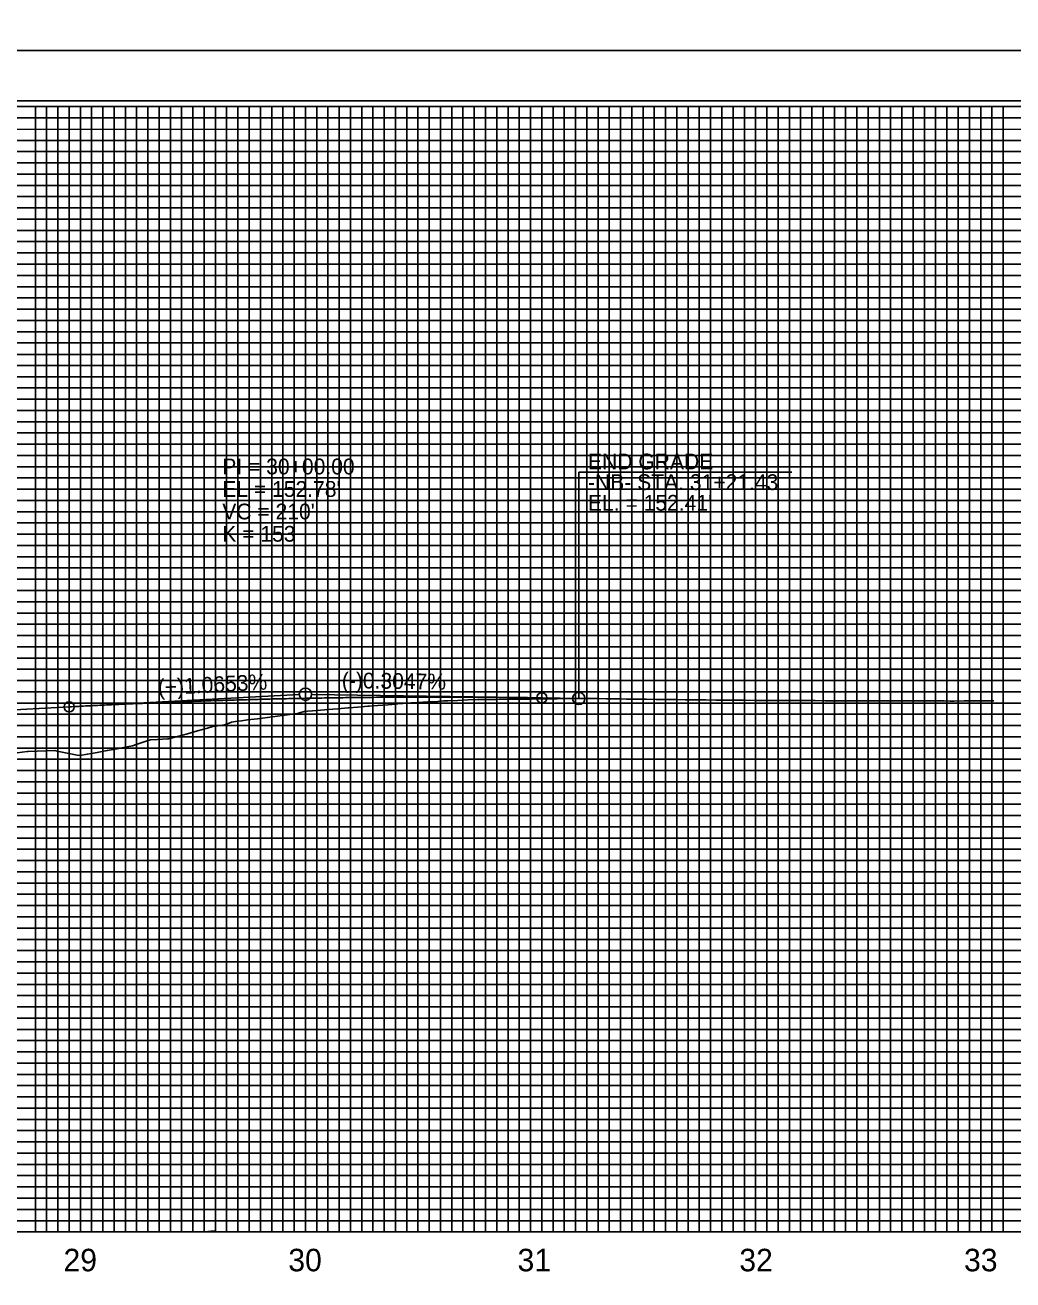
# Model space of a CAD drawing. Extents: x 573468 to 580768, y -57414 to -51768.
# Drawn here: x 579621 to 580060, y -55760 to -55202 of the extents above; entities that cross this region are included whole.
import ezdxf

# ---------------------------------------------------------------- set-up
doc = ezdxf.new("R2010")
doc.units = 0
for name, color, linetype in [('Exist Vertical Profile Ground Line', 7, 'Continuous'), ('Exist Vertical Profile Horizontal Axis Label Major', 7, 'Continuous'), ('Prop Grid Mask', 7, 'Continuous'), ('Prop PFL Text', 7, 'Continuous'), ('Prop Vertical Profile Curve Label', 7, 'Continuous'), ('Prop Vertical Profile Grade', 7, 'Continuous'), ('Prop Vertical Profile Grade Label', 7, 'Continuous'), ('Prop VPI Label', 7, 'Continuous'), ('Sheet Cutting Line CELL', 7, 'Continuous'), ('Sheet DOT Grid CELL', 7, 'Continuous'), ('Sheet Layout Profile Border Port 1', 7, 'Continuous'), ('Sheet Plot Border Inside CELL', 7, 'Continuous'), ('Sheet Plot Border Outside CELL', 7, 'Continuous'), ('Sheet Profile CELL', 7, 'Continuous'), ('Sheet Profile Grid Major CELL', 7, 'Continuous'), ('Sheet Profile Grid Middle CELL', 7, 'Continuous'), ('Sheet Profile Grid Minor CELL', 7, 'Continuous')]:
    doc.layers.add(name, color=color, linetype=linetype)

msp = doc.modelspace()

# ---------------------------------------------------------------- linework, layer by layer
at = {"layer": 'Exist Vertical Profile Ground Line'}
for points in [[(579772.9, -55504.99), (579773.54, -55504.93), (579777.35, -55504.65), (579781.8, -55504.33), (579785.38, -55504.06), (579786.26, -55503.98), (579790.71, -55503.57), (579792.13, -55503.43), (579795.16, -55503.29), (579799.61, -55503.08), (579801.01, -55503.01), (579804.06, -55502.8), (579806.64, -55502.63), (579808.47, -55502.55), (579812.88, -55502.38), (579817.29, -55502.2), (579821.7, -55502.03), (579822.1, -55502.02), (579822.9, -55502.01), (579826.11, -55501.97), (579830.52, -55501.92), (579834.93, -55501.88), (579839.34, -55501.83), (579843.75, -55501.78), (579845.58, -55501.76), (579847.62, -55501.74), (579848.16, -55501.74), (579850.21, -55501.72), (579852.57, -55501.68), (579856.98, -55501.62), (579861.39, -55501.57), (579865.81, -55501.51), (579866.65, -55501.5), (579870.22, -55501.54), (579874.17, -55501.59), (579874.89, -55501.6), (579879.04, -55501.65), (579883.45, -55501.7), (579885.07, -55501.72), (579887.86, -55501.76), (579890.96, -55501.79), (579892.27, -55501.81), (579896.68, -55501.87), (579901.09, -55501.94), (579905.5, -55502), (579909.91, -55502.05), (579913.89, -55502.11), (579914.32, -55502.11), (579917.58, -55502.14), (579918.73, -55502.15), (579922.19, -55502.2), (579923.14, -55502.2), (579927.55, -55502.24), (579931.96, -55502.28), (579936.37, -55502.31), (579937.15, -55502.31), (579940.78, -55502.34), (579945.19, -55502.37), (579949.6, -55502.41), (579951.58, -55502.42), (579954.01, -55502.43), (579957.46, -55502.44), (579958.42, -55502.45), (579959.95, -55502.46), (579962.83, -55502.46), (579967.24, -55502.48), (579971.65, -55502.49), (579976.06, -55502.5), (579980.47, -55502.5), (579980.92, -55502.5), (579984.88, -55502.5), (579989.29, -55502.5), (579989.91, -55502.5), (579990.87, -55502.5), (579993.7, -55502.51), (579998.21, -55502.53), (580002.52, -55502.54), (580004.17, -55502.55), (580006.93, -55502.56), (580011.34, -55502.58), (580015.75, -55502.59), (580020.16, -55502.61), (580024.57, -55502.63), (580027.57, -55502.64), (580028.98, -55502.64), (580031.63, -55502.65), (580033.39, -55502.65), (580037.8, -55502.64), (580040.31, -55502.63), (580042.21, -55502.63), (580043.6, -55502.63), (580046.62, -55502.62), (580051.03, -55502.61)], [(579617.09, -55525.65), (579621.54, -55525.14), (579622.04, -55525.09), (579626, -55524.97), (579630.45, -55524.82), (579633.86, -55524.69), (579634.9, -55524.9), (579639.35, -55525.78), (579643.8, -55526.65), (579645.06, -55526.89), (579648.25, -55526.32), (579650.22, -55525.96), (579652.71, -55525.51), (579657.16, -55524.69), (579661.61, -55523.85), (579666.06, -55522.99), (579668.42, -55522.53), (579670.51, -55521.84), (579674.96, -55520.35), (579676.32, -55519.89), (579679.42, -55519.74), (579683.87, -55519.51), (579684.42, -55519.48), (579688.32, -55518.42), (579692.77, -55517.19), (579697.22, -55515.94), (579701.67, -55514.68), (579704.06, -55513.99), (579706.13, -55513.71), (579709.22, -55513.28), (579710.58, -55512.75), (579712.39, -55512.02), (579715.03, -55511.65), (579716.81, -55511.39), (579719.48, -55511.07), (579723.93, -55510.51), (579728.38, -55509.94), (579732.84, -55509.35), (579737.29, -55508.75), (579741.74, -55508.13), (579742.07, -55508.08), (579744.71, -55507.35), (579746.19, -55507.23), (579750.64, -55506.86), (579755.09, -55506.49), (579759.55, -55506.12), (579764, -55505.74), (579764.54, -55505.7), (579768.45, -55505.37), (579772.9, -55504.99)]]:
    msp.add_lwpolyline(points, dxfattribs=at)
at = {"layer": 'Prop Grid Mask'}
msp.add_lwpolyline([(579695.21, -55388.55), (579795.21, -55388.55), (579795.21, -55438.55), (579695.21, -55438.55)], close=True, dxfattribs=at)
at = {"layer": 'Prop PFL Text'}
for q in [(579961.36, -55401.03), (579866.64, -55501.5)]:
    msp.add_line((579866.64, -55401.03), q, dxfattribs=at)
at = {"layer": 'Prop Vertical Profile Curve Label'}
for centre in [(579640.21, -55505.24), (579850.21, -55501.25)]:
    msp.add_circle(centre, 2.25, dxfattribs=at)
at = {"layer": 'Prop Vertical Profile Grade'}
for p, q in [((579850.21, -55501.25), (579866.64, -55501.5)), ((579600.21, -55507.37), (579640.21, -55505.24))]:
    msp.add_line(p, q, dxfattribs=at)
msp.add_spline([(579640.21, -55505.24), (579644.41, -55505.02), (579648.61, -55504.81), (579652.81, -55504.6), (579657.01, -55504.39), (579661.21, -55504.2), (579665.41, -55504), (579669.61, -55503.82), (579673.81, -55503.64), (579678.01, -55503.46), (579682.21, -55503.29), (579686.41, -55503.13), (579690.61, -55502.97), (579694.81, -55502.82), (579699.01, -55502.67), (579703.21, -55502.53), (579707.41, -55502.4), (579711.61, -55502.27), (579715.81, -55502.15), (579720.01, -55502.03), (579724.21, -55501.92), (579728.41, -55501.81), (579732.61, -55501.71), (579736.81, -55501.62), (579741.01, -55501.53), (579745.21, -55501.45), (579749.41, -55501.37), (579753.61, -55501.3), (579757.81, -55501.23), (579762.01, -55501.17), (579766.21, -55501.12), (579770.41, -55501.07), (579774.61, -55501.03), (579778.81, -55500.99), (579783.01, -55500.96), (579787.21, -55500.94), (579791.41, -55500.92), (579795.61, -55500.9), (579799.81, -55500.9), (579804.01, -55500.89), (579808.21, -55500.9), (579812.41, -55500.91), (579816.61, -55500.92), (579820.81, -55500.94), (579825.01, -55500.97), (579829.21, -55501), (579833.41, -55501.04), (579837.61, -55501.08), (579841.81, -55501.13), (579846.01, -55501.19), (579850.21, -55501.25)], degree=3, dxfattribs=at)
at = {"layer": 'Prop VPI Label'}
for p, q in [((579640.21, -55505.24), (579742.47, -55499.8)), ((579850.21, -55501.25), (579747.96, -55499.69))]:
    msp.add_line(p, q, dxfattribs=at)
for centre in [(579745.21, -55499.65), (579866.64, -55501.5)]:
    msp.add_circle(centre, 2.75, dxfattribs=at)
at = {"layer": 'Sheet Cutting Line CELL'}
for p, q in [((578678.21, -55213.55), (580362.21, -55213.55)), ((580362.21, -55213.55), (578678.21, -55213.55))]:
    msp.add_line(p, q, dxfattribs=at)
at = {"layer": 'Sheet DOT Grid CELL'}
for p, q in [((579645.21, -55738.55), (579645.21, -55238.55)), ((579695.21, -55738.55), (579695.21, -55238.55)), ((579745.21, -55738.55), (579745.21, -55238.55)), ((579795.21, -55738.55), (579795.21, -55238.55)), ((579845.21, -55738.55), (579845.21, -55238.55)), ((579895.21, -55738.55), (579895.21, -55238.55)), ((579945.21, -55738.55), (579945.21, -55238.55)), ((579995.21, -55738.55), (579995.21, -55238.55)), ((580045.21, -55738.55), (580045.21, -55238.55)), ((580145.16, -55288.55), (578845.21, -55288.55)), ((580145.16, -55338.55), (578845.21, -55338.55)), ((580345.21, -55388.55), (578845.21, -55388.55)), ((580345.21, -55438.55), (578845.21, -55438.55)), ((580345.21, -55488.55), (578845.21, -55488.55)), ((580345.21, -55538.55), (578845.21, -55538.55)), ((580345.21, -55588.55), (578845.21, -55588.55)), ((580345.21, -55638.55), (578845.21, -55638.55)), ((580345.21, -55688.55), (578845.21, -55688.55))]:
    msp.add_line(p, q, dxfattribs=at)
at = {"layer": 'Sheet Layout Profile Border Port 1'}
msp.add_lwpolyline([(578895.21, -55238.55), (578895.21, -55738.55), (580295.21, -55738.55), (580295.21, -55376.1), (580145.16, -55376.1), (580145.16, -55238.55)], close=True, dxfattribs=at)
at = {"layer": 'Sheet Plot Border Inside CELL'}
msp.add_lwpolyline([(578691.21, -56291.1), (580357.71, -56291.1), (580357.71, -55236), (578691.21, -55236)], close=True, dxfattribs=at)
at = {"layer": 'Sheet Plot Border Outside CELL'}
for points in [[(578678.21, -55213.55), (580362.21, -55213.55), (580362.21, -54113.55), (578678.21, -54113.55)], [(578678.21, -56313.55), (580362.21, -56313.55), (580362.21, -55213.55), (578678.21, -55213.55)]]:
    msp.add_lwpolyline(points, close=True, dxfattribs=at)
at = {"layer": 'Sheet Profile CELL'}
msp.add_line((578845.21, -55738.55), (580345.21, -55738.55), dxfattribs=at)
msp.add_lwpolyline([(580345.21, -55238.55), (578845.21, -55238.55), (578845.21, -56288.55), (580345.21, -56288.55)], close=True, dxfattribs=at)
at = {"layer": 'Sheet Profile Grid Major CELL'}
for points in [[(579595.21, -55738.55), (579645.21, -55738.55), (579645.21, -55238.55), (579695.21, -55238.55), (579695.21, -55738.55), (579745.21, -55738.55), (579745.21, -55238.55), (579795.21, -55238.55), (579795.21, -55738.55), (579845.21, -55738.55), (579845.21, -55238.55), (579895.21, -55238.55), (579895.21, -55738.55), (579945.21, -55738.55), (579945.21, -55238.55), (579995.21, -55238.55), (579995.21, -55738.55), (580045.21, -55738.55), (580045.21, -55238.55), (580095.21, -55238.55), (580095.21, -55738.55), (580145.21, -55738.55), (580145.21, -55238.55), (580171.51, -55238.55)], [(578845.21, -55288.55), (580145.21, -55288.55)], [(580145.21, -55338.55), (578845.21, -55338.55), (578845.21, -55388.55), (580345.21, -55388.55)], [(580345.21, -55438.55), (578845.21, -55438.55), (578845.21, -55488.55), (580345.21, -55488.55)], [(580345.21, -55538.55), (578845.21, -55538.55), (578845.21, -55588.55), (580345.21, -55588.55)], [(580345.21, -55638.55), (578845.21, -55638.55), (578845.21, -55638.55), (578845.21, -55688.55), (580345.21, -55688.55)]]:
    msp.add_lwpolyline(points, dxfattribs=at)
at = {"layer": 'Sheet Profile Grid Middle CELL'}
msp.add_line((578845.21, -55263.55), (580145.16, -55263.55), dxfattribs=at)
for points in [[(579620.21, -55738.55), (579670.21, -55738.55), (579670.21, -55238.55), (579720.21, -55238.55), (579720.21, -55738.55), (579770.21, -55738.55), (579770.21, -55238.55), (579820.21, -55238.55), (579820.21, -55738.55), (579870.21, -55738.55), (579870.21, -55238.55), (579920.21, -55238.55), (579920.21, -55738.55), (579970.21, -55738.55), (579970.21, -55238.55), (580020.21, -55238.55), (580020.21, -55738.55), (580070.21, -55738.55), (580070.21, -55238.55), (580120.21, -55238.55), (580120.21, -55738.55), (580170.21, -55738.55), (580170.21, -55376.1)], [(580145.21, -55313.55), (578845.21, -55313.55), (578845.21, -55363.55), (580145.21, -55363.55)], [(580345.21, -55413.55), (578845.21, -55413.55), (578845.21, -55463.55), (580170.21, -55463.55)], [(580345.21, -55513.55), (578845.21, -55513.55), (578845.21, -55563.55), (580345.21, -55563.55)], [(580345.21, -55613.55), (578845.21, -55613.55), (578845.21, -55663.55), (580345.21, -55663.55)], [(580345.21, -55713.55), (578845.21, -55713.55)]]:
    msp.add_lwpolyline(points, dxfattribs=at)
at = {"layer": 'Sheet Profile Grid Minor CELL'}
for p, q in [((578895.21, -55243.55), (580145.21, -55243.55)), ((580145.21, -55248.55), (578895.21, -55248.9)), ((578895.21, -55253.55), (580145.21, -55253.55)), ((580145.16, -55373.55), (578895.21, -55373.55)), ((580295.21, -55378.55), (578895.21, -55378.55)), ((580295.21, -55383.55), (578895.21, -55383.55)), ((578895.21, -55393.55), (580295.21, -55393.55)), ((580295.21, -55398.55), (578895.21, -55398.55)), ((578895.21, -55403.55), (580295.21, -55403.55)), ((580295.21, -55423.55), (578895.21, -55423.55)), ((578895.21, -55428.55), (580295.21, -55428.55)), ((580295.21, -55448.55), (578895.21, -55448.55)), ((578895.21, -55453.55), (580295.21, -55453.55)), ((580295.21, -55473.55), (578895.21, -55473.55)), ((578895.21, -55478.55), (580295.21, -55478.55)), ((580295.21, -55483.55), (578895.21, -55483.55)), ((578895.21, -55493.55), (580295.21, -55493.55)), ((580295.21, -55498.55), (578895.21, -55498.55)), ((578895.21, -55503.55), (580295.21, -55503.55)), ((580295.21, -55508.55), (578895.21, -55508.55)), ((578895.21, -55518.55), (580295.21, -55518.55)), ((580295.21, -55523.55), (578895.21, -55523.55)), ((578895.21, -55528.55), (580295.21, -55528.55)), ((580295.21, -55533.55), (578895.21, -55533.55)), ((578895.21, -55543.55), (580295.21, -55543.55)), ((580295.21, -55548.55), (578895.21, -55548.55)), ((578895.21, -55553.55), (580295.21, -55553.55)), ((580295.21, -55558.55), (578895.21, -55558.55)), ((578895.21, -55568.55), (580295.21, -55568.55)), ((580295.21, -55573.55), (578895.21, -55573.55)), ((578895.21, -55578.55), (580295.21, -55578.55)), ((580295.21, -55583.55), (578895.21, -55583.55)), ((578895.21, -55593.55), (580295.21, -55593.55)), ((580295.21, -55598.55), (578895.21, -55598.55)), ((578895.21, -55603.55), (580295.21, -55603.55)), ((580295.21, -55608.55), (578895.21, -55608.55)), ((578895.21, -55618.55), (580295.21, -55618.55)), ((580295.21, -55623.55), (578895.21, -55623.55)), ((580295.21, -55628.55), (578895.21, -55628.55)), ((580295.21, -55633.55), (578895.21, -55633.55)), ((578895.21, -55643.55), (580295.21, -55643.55)), ((580295.21, -55648.55), (578895.21, -55648.55)), ((578895.21, -55653.55), (580295.21, -55653.55)), ((580295.21, -55658.55), (578895.21, -55658.55)), ((578895.21, -55668.55), (580295.21, -55668.55)), ((580295.21, -55673.55), (578895.21, -55673.55)), ((578895.21, -55678.55), (580295.21, -55678.55)), ((580295.21, -55683.55), (578895.21, -55683.55)), ((578895.21, -55693.55), (580295.21, -55693.55)), ((580295.21, -55698.55), (578895.21, -55698.55)), ((578895.21, -55703.55), (580295.21, -55703.55)), ((580295.21, -55708.55), (578895.21, -55708.55)), ((578895.21, -55718.55), (580295.21, -55718.55)), ((580295.21, -55723.55), (578895.21, -55723.55)), ((578895.21, -55728.55), (580295.21, -55728.55))]:
    msp.add_line(p, q, dxfattribs=at)
for points in [[(579615.21, -55238.55), (579625.21, -55238.55), (579625.21, -55738.55), (579630.21, -55738.55), (579630.21, -55238.55), (579635.21, -55238.55), (579635.21, -55738.55), (579640.21, -55738.55), (579640.21, -55238.55), (579650.21, -55238.55), (579650.21, -55738.55), (579655.21, -55738.55), (579655.21, -55238.55), (579660.21, -55238.55), (579660.21, -55738.55), (579665.21, -55738.55), (579665.21, -55238.55), (579675.21, -55238.55), (579675.21, -55738.55), (579680.21, -55738.55), (579680.21, -55238.55), (579685.21, -55238.55), (579685.21, -55738.55), (579690.21, -55738.55), (579690.21, -55238.55), (579700.21, -55238.55), (579700.21, -55738.55), (579704.91, -55738), (579705.21, -55738.55), (579705.21, -55238.55), (579710.21, -55238.55), (579710.21, -55738.55), (579715.21, -55738.55), (579715.21, -55238.55), (579725.21, -55238.55), (579725.21, -55738.55), (579730.21, -55738.55)], [(579730.21, -55738.55), (579730.21, -55238.55), (579735.21, -55238.55), (579735.21, -55738.55), (579740.21, -55738.55), (579740.21, -55238.55), (579750.21, -55238.55), (579750.21, -55738.55), (579755.21, -55738.55), (579755.21, -55238.55), (579760.21, -55238.55), (579760.21, -55738.55), (579765.21, -55738.55), (579765.21, -55238.55), (579775.21, -55238.55), (579775.21, -55738.55), (579780.21, -55738.55), (579780.21, -55238.55), (579785.21, -55238.55), (579785.21, -55738.55), (579790.21, -55738.55), (579790.21, -55238.55), (579800.21, -55238.55), (579800.21, -55738.55), (579805.21, -55738.55), (579805.21, -55238.55), (579810.21, -55238.55), (579810.21, -55738.55), (579815.21, -55738.55), (579815.21, -55238.55), (579825.21, -55238.55), (579825.21, -55738.55), (579830.21, -55738.55), (579830.21, -55238.55), (579835.21, -55238.55), (579835.21, -55738.55), (579840.21, -55738.55), (579840.21, -55238.55), (579850.21, -55238.55), (579850.21, -55738.55), (579855.21, -55738.55), (579855.21, -55238.55), (579860.21, -55238.55), (579860.21, -55738.55), (579865.21, -55738.55), (579865.21, -55238.55), (579875.21, -55238.55), (579875.21, -55738.55), (579880.21, -55738.55), (579880.21, -55238.55), (579885.21, -55238.55), (579885.21, -55738.55), (579890.21, -55738.55), (579890.21, -55238.55), (579900.21, -55238.55), (579900.21, -55738.55), (579905.21, -55738.55), (579905.21, -55238.55), (579910.21, -55238.55), (579910.21, -55738.55), (579915.21, -55738.55), (579915.21, -55238.55), (579925.21, -55238.55), (579925.21, -55738.55), (579930.21, -55738.55), (579930.21, -55238.55), (579935.21, -55238.55), (579935.21, -55738.55), (579940.21, -55738.55), (579940.21, -55238.55), (579950.21, -55238.55), (579950.21, -55738.55), (579955.21, -55738.55), (579955.21, -55238.55), (579960.21, -55238.55), (579960.21, -55738.55), (579965.21, -55738.55), (579965.21, -55238.55), (579975.21, -55238.55), (579975.21, -55738.55), (579980.21, -55738.55), (579980.21, -55238.55), (579985.21, -55238.55), (579985.21, -55738.55), (579990.21, -55738.55), (579990.21, -55238.55), (580000.21, -55238.55), (580000.21, -55738.55), (580005.21, -55738.55), (580005.21, -55238.55), (580010.21, -55238.55), (580010.21, -55738.55), (580015.21, -55738.55), (580015.21, -55238.55), (580025.21, -55238.55), (580025.21, -55738.55), (580030.21, -55738.55), (580030.21, -55238.55), (580035.21, -55238.55), (580035.21, -55738.55)], [(580035.21, -55738.55), (580040.21, -55738.55), (580040.21, -55238.55), (580050.21, -55238.55), (580050.21, -55738.55), (580055.21, -55738.55), (580055.21, -55238.55), (580060.21, -55238.55)], [(580145.21, -55258.55), (578895.21, -55258.55), (578895.21, -55268.55), (580145.21, -55268.55)], [(580145.16, -55273.55), (578895.21, -55273.55), (578895.21, -55278.55), (580145.21, -55278.55)], [(580145.21, -55283.55), (578895.21, -55283.55), (578895.21, -55293.55), (580145.21, -55293.55)], [(580145.21, -55298.55), (578895.21, -55298.55), (578895.21, -55303.55), (580145.21, -55303.55)], [(580145.21, -55308.55), (578895.21, -55308.55), (578895.21, -55318.55), (580145.21, -55318.55)], [(580145.21, -55323.55), (578895.21, -55323.55), (578895.21, -55328.55), (580145.21, -55328.55)], [(580145.21, -55333.55), (578895.21, -55333.55), (578895.21, -55343.55), (580145.21, -55343.55)], [(580145.21, -55348.65), (578895.31, -55348.65), (578895.31, -55353.55), (580145.21, -55353.55)], [(580145.21, -55358.55), (578895.21, -55358.55), (578895.21, -55368.55), (580145.21, -55368.55)], [(580295.21, -55408.55), (578895.21, -55408.55), (578895.21, -55418.55), (580295.21, -55418.55)], [(580295.21, -55433.55), (578895.21, -55433.55), (578895.21, -55443.55), (580295.21, -55443.55)], [(580295.21, -55458.55), (578895.21, -55458.55), (578895.21, -55468.55), (580295.21, -55468.55)], [(580295.21, -55733.55), (578895.21, -55733.55)]]:
    msp.add_lwpolyline(points, dxfattribs=at)

# ---------------------------------------------------------------- texts
at = {"layer": 'Exist Vertical Profile Horizontal Axis Label Major'}
for s, p in [('29', (579637.73, -55756.05)), ('30', (579737.6, -55756.05)), ('31', (579839.44, -55756.05)), ('32', (579937.99, -55756.05)), ('33', (580037.82, -55756.05))]:
    msp.add_text(s, height=10, dxfattribs=at).set_placement(p)
at = {"layer": 'Prop PFL Text'}
for s, p in [('END GRADE', (579870.75, -55399.73)), ('-NB- STA. 31+21.43', (579870.75, -55408.91)), ("EL. = 152.41'", (579870.75, -55418.08))]:
    msp.add_text(s, height=7, dxfattribs=at).set_placement(p)
at = {"layer": 'Prop Vertical Profile Curve Label'}
for s, p in [("VC = 210'", (579708.26, -55421.95)), ('K = 153', (579708.26, -55431.85))]:
    msp.add_text(s, height=7, dxfattribs=at).set_placement(p)
at = {"layer": 'Prop Vertical Profile Grade Label'}
for s, rotation, p in [('(+)1.0653%', 3.0489, (579679.77, -55500.13)), ('(-)0.3047%', 359.1272, (579761.33, -55496.89))]:
    msp.add_text(s, height=7, rotation=rotation, dxfattribs=at).set_placement(p)
at = {"layer": 'Prop VPI Label'}
for s, p in [('PI = 30+00.00', (579708.26, -55401.95)), ("EL = 152.78'", (579708.26, -55411.95))]:
    msp.add_text(s, height=7, dxfattribs=at).set_placement(p)

doc.saveas('drawing.dxf')
